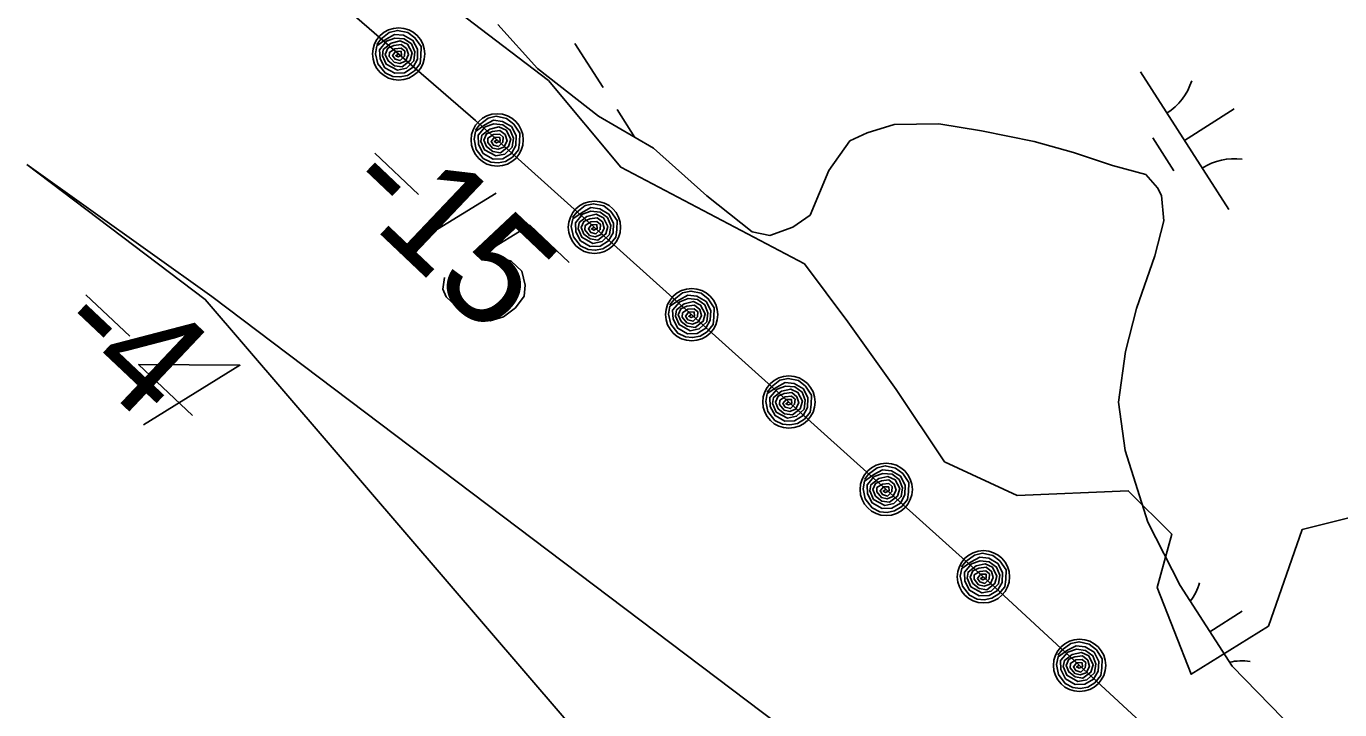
# Model space of a CAD drawing. Extents: x 3962991 to 3983549, y 181631 to 204078.
# Drawn here: x 3978273.5 to 3978675.2, y 190047.7 to 190256.9 of the extents above; entities that cross this region are included whole.
import ezdxf

# ---------------------------------------------------------------- set-up
doc = ezdxf.new("R2010")
doc.units = 0
for name, color, linetype in [('V-ANNO-MASK', 7, 'Continuous'), ('V-ANNO-MASK2', 7, 'Continuous'), ('V-RIVR-EDGE', 7, 'Continuous'), ('V-RIVR-RANG', 7, 'Continuous'), ('V-RRAP-FSHR', 7, 'Continuous'), ('V-TOPO-DPTH', 7, 'Continuous'), ('V-TOPO-MINR', 7, 'Continuous'), ('V-WETL-SWMP', 7, 'Continuous')]:
    doc.layers.add(name, color=color, linetype=linetype)

msp = doc.modelspace()

# ---------------------------------------------------------------- linework, layer by layer
at = {"layer": 'V-ANNO-MASK2'}
for p, q in [((3978380.13, 190218.12), (3978393.52, 190205.41)), ((3978417.21, 190205.83), (3978387.64, 190187.71)), ((3978291.79, 190174.78), (3978305.22, 190162.1))]:
    msp.add_line(p, q, dxfattribs=at)
for points in [[(3978439.59, 190184.59), (3978427.54, 190196.03), (3978413.58, 190187.45), (3978421.85, 190185.06), (3978425.11, 190181.97), (3978426.15, 190177.71), (3978425.86, 190174.34), (3978423.16, 190170.72), (3978419.5, 190168.02), (3978415.42, 190166.79), (3978410.75, 190167.23), (3978405.43, 190170.82), (3978401.99, 190174.09), (3978400.99, 190176.49), (3978401.46, 190180.05)], [(3978324.38, 190137.82), (3978307.89, 190153.4), (3978338.87, 190153.17), (3978309.35, 190134.97)]]:
    msp.add_lwpolyline(points, dxfattribs=at)
at = {"layer": 'V-RIVR-EDGE'}
msp.add_lwpolyline([(3978267.68, 190380.77), (3978294.28, 190352.69), (3978408.08, 190259.57), (3978433.21, 190240.36), (3978455.37, 190213.76), (3978511.54, 190184.2), (3978524.84, 190166.46), (3978539.62, 190145.77), (3978554.4, 190123.6), (3978576.57, 190113.26), (3978610.56, 190114.74), (3978623.86, 190101.43), (3978619.43, 190085.18), (3978629.77, 190058.57), (3978653.42, 190073.35), (3978663.77, 190102.91), (3978687.41, 190108.82)], dxfattribs=at)
at = {"layer": 'V-RRAP-FSHR'}
for points in [[(3978230.21, 190384.64), (3978410.97, 190228.08), (3978569.88, 190085.19), (3978817.65, 189855.89)], [(3978380.71, 190251.36), (3978381.98, 190253.01), (3978384.53, 190255.06), (3978387.04, 190255.67), (3978390.19, 190255.07), (3978392.41, 190253.43), (3978394.3, 190250.7), (3978394.26, 190247.79), (3978394.01, 190245.53), (3978392.26, 190243.29), (3978390.14, 190241.92), (3978387.83, 190241.44), (3978385.62, 190241.61), (3978383.26, 190242.73), (3978381.08, 190245.44), (3978380.35, 190248.54), (3978380.74, 190250.91), (3978383.6, 190252.96), (3978386.17, 190254.45), (3978388.95, 190254.17), (3978391.78, 190252.61), (3978393.24, 190249.88), (3978393.15, 190246.86), (3978391.85, 190244.38), (3978389.25, 190242.72), (3978386.28, 190242.59), (3978383.25, 190244.24), (3978381.75, 190246.98), (3978381.57, 190249.77), (3978383.71, 190252.37), (3978386.29, 190253.34), (3978389.13, 190253.13), (3978391.38, 190251.53), (3978392.41, 190249.09), (3978392.08, 190246.35), (3978389.84, 190244.16), (3978387.06, 190243.54), (3978383.61, 190245.33), (3978382.45, 190247.92), (3978382.73, 190249.81), (3978385.1, 190251.74), (3978387.89, 190252.46), (3978390.12, 190251.46), (3978391.56, 190248.78), (3978390.93, 190246.5), (3978388.54, 190244.54), (3978386.16, 190244.87), (3978384.22, 190246.35), (3978383.34, 190248.32), (3978384.13, 190250.22), (3978385.94, 190251.05), (3978388.22, 190251.4), (3978389.86, 190250.13), (3978390.45, 190248.27), (3978389.52, 190246.29), (3978387.74, 190245.58), (3978386.02, 190245.96), (3978384.57, 190247.64), (3978384.6, 190248.96), (3978386.26, 190250.08), (3978388.17, 190250.28), (3978389.28, 190249.36), (3978389.2, 190247.8), (3978387.91, 190246.44), (3978386.32, 190246.85), (3978385.58, 190247.96), (3978386.56, 190249.27), (3978388.21, 190249.24), (3978388.31, 190248.07), (3978387.29, 190247.56), (3978386.54, 190247.94), (3978387.41, 190248.5)], [(3978410.89, 190225.18), (3978412.2, 190226.8), (3978414.78, 190228.8), (3978417.3, 190229.37), (3978420.44, 190228.71), (3978422.62, 190227.02), (3978424.47, 190224.26), (3978424.38, 190221.35), (3978424.08, 190219.1), (3978422.29, 190216.89), (3978420.15, 190215.56), (3978417.83, 190215.12), (3978415.62, 190215.34), (3978413.28, 190216.5), (3978411.15, 190219.24), (3978410.48, 190222.36), (3978410.92, 190224.72), (3978413.81, 190226.72), (3978416.41, 190228.16), (3978419.18, 190227.83), (3978421.98, 190226.22), (3978423.39, 190223.46), (3978423.24, 190220.44), (3978421.9, 190217.99), (3978419.27, 190216.38), (3978416.29, 190216.3), (3978413.3, 190218.01), (3978411.85, 190220.77), (3978411.73, 190223.56), (3978413.91, 190226.12), (3978416.51, 190227.05), (3978419.34, 190226.78), (3978421.56, 190225.14), (3978422.54, 190222.69), (3978422.17, 190219.95), (3978419.88, 190217.8), (3978417.1, 190217.24), (3978413.68, 190219.09), (3978412.57, 190221.7), (3978412.88, 190223.58), (3978415.29, 190225.47), (3978418.09, 190226.14), (3978420.3, 190225.1), (3978421.69, 190222.39), (3978421.02, 190220.12), (3978418.6, 190218.21), (3978416.22, 190218.58), (3978414.31, 190220.09), (3978413.46, 190222.08), (3978414.29, 190223.97), (3978416.12, 190224.77), (3978418.4, 190225.08), (3978420.02, 190223.77), (3978420.58, 190221.9), (3978419.6, 190219.94), (3978417.82, 190219.27), (3978416.1, 190219.67), (3978414.68, 190221.38), (3978414.73, 190222.71), (3978416.42, 190223.79), (3978418.33, 190223.95), (3978419.42, 190223.02), (3978419.31, 190221.46), (3978418, 190220.12), (3978416.42, 190220.56), (3978415.7, 190221.68), (3978416.71, 190222.98), (3978418.35, 190222.92), (3978418.43, 190221.74), (3978417.4, 190221.25), (3978416.65, 190221.65), (3978417.54, 190222.19)], [(3978440.64, 190198.43), (3978441.94, 190200.05), (3978444.52, 190202.05), (3978447.04, 190202.62), (3978450.19, 190201.96), (3978452.37, 190200.27), (3978454.21, 190197.51), (3978454.12, 190194.61), (3978453.83, 190192.35), (3978452.04, 190190.15), (3978449.89, 190188.81), (3978447.57, 190188.38), (3978445.36, 190188.59), (3978443.02, 190189.75), (3978440.89, 190192.5), (3978440.23, 190195.61), (3978440.66, 190197.98), (3978443.56, 190199.97), (3978446.16, 190201.42), (3978448.93, 190201.09), (3978451.73, 190199.47), (3978453.14, 190196.71), (3978452.99, 190193.7), (3978451.65, 190191.24), (3978449.02, 190189.63), (3978446.04, 190189.56), (3978443.05, 190191.27), (3978441.6, 190194.03), (3978441.47, 190196.82), (3978443.65, 190199.38), (3978446.25, 190200.3), (3978449.09, 190200.04), (3978451.31, 190198.39), (3978452.29, 190195.94), (3978451.92, 190193.21), (3978449.63, 190191.05), (3978446.84, 190190.49), (3978443.43, 190192.34), (3978442.31, 190194.96), (3978442.63, 190196.84), (3978445.03, 190198.73), (3978447.84, 190199.39), (3978450.05, 190198.35), (3978451.43, 190195.65), (3978450.77, 190193.37), (3978448.34, 190191.46), (3978445.96, 190191.83), (3978444.06, 190193.35), (3978443.2, 190195.33), (3978444.04, 190197.22), (3978445.86, 190198.02), (3978448.14, 190198.33), (3978449.76, 190197.03), (3978450.32, 190195.15), (3978449.35, 190193.2), (3978447.56, 190192.52), (3978445.84, 190192.93), (3978444.42, 190194.63), (3978444.48, 190195.96), (3978446.16, 190197.05), (3978448.08, 190197.21), (3978449.16, 190196.27), (3978449.06, 190194.71), (3978447.74, 190193.38), (3978446.16, 190193.81), (3978445.44, 190194.93), (3978446.45, 190196.23), (3978448.09, 190196.17), (3978448.17, 190195), (3978447.14, 190194.51), (3978446.4, 190194.9), (3978447.28, 190195.45)], [(3978470.38, 190171.68), (3978471.68, 190173.31), (3978474.27, 190175.31), (3978476.79, 190175.88), (3978479.93, 190175.21), (3978482.11, 190173.53), (3978483.96, 190170.77), (3978483.86, 190167.86), (3978483.57, 190165.61), (3978481.78, 190163.4), (3978479.63, 190162.07), (3978477.31, 190161.63), (3978475.11, 190161.85), (3978472.77, 190163.01), (3978470.63, 190165.75), (3978469.97, 190168.86), (3978470.4, 190171.23), (3978473.3, 190173.23), (3978475.9, 190174.67), (3978478.67, 190174.34), (3978481.47, 190172.73), (3978482.88, 190169.96), (3978482.73, 190166.95), (3978481.39, 190164.5), (3978478.76, 190162.89), (3978475.78, 190162.81), (3978472.79, 190164.52), (3978471.34, 190167.28), (3978471.21, 190170.07), (3978473.4, 190172.63), (3978476, 190173.56), (3978478.83, 190173.29), (3978481.05, 190171.65), (3978482.03, 190169.19), (3978481.66, 190166.46), (3978479.37, 190164.31), (3978476.58, 190163.75), (3978473.17, 190165.6), (3978472.06, 190168.21), (3978472.37, 190170.09), (3978474.78, 190171.98), (3978477.58, 190172.65), (3978479.79, 190171.6), (3978481.18, 190168.9), (3978480.51, 190166.63), (3978478.08, 190164.72), (3978475.7, 190165.09), (3978473.8, 190166.6), (3978472.95, 190168.59), (3978473.78, 190170.48), (3978475.6, 190171.28), (3978477.89, 190171.58), (3978479.51, 190170.28), (3978480.06, 190168.41), (3978479.09, 190166.45), (3978477.3, 190165.77), (3978475.58, 190166.18), (3978474.17, 190167.89), (3978474.22, 190169.21), (3978475.9, 190170.3), (3978477.82, 190170.46), (3978478.91, 190169.53), (3978478.8, 190167.97), (3978477.48, 190166.63), (3978475.91, 190167.07), (3978475.19, 190168.19), (3978476.19, 190169.49), (3978477.83, 190169.43), (3978477.92, 190168.25), (3978476.89, 190167.76), (3978476.14, 190168.16), (3978477.02, 190168.7)], [(3978500.12, 190144.94), (3978501.43, 190146.56), (3978504.01, 190148.56), (3978506.53, 190149.13), (3978509.67, 190148.47), (3978511.85, 190146.78), (3978513.7, 190144.02), (3978513.61, 190141.12), (3978513.31, 190138.86), (3978511.52, 190136.65), (3978509.38, 190135.32), (3978507.06, 190134.89), (3978504.85, 190135.1), (3978502.51, 190136.26), (3978500.38, 190139.01), (3978499.71, 190142.12), (3978500.15, 190144.48), (3978503.04, 190146.48), (3978505.64, 190147.92), (3978508.41, 190147.6), (3978511.21, 190145.98), (3978512.62, 190143.22), (3978512.47, 190140.21), (3978511.13, 190137.75), (3978508.5, 190136.14), (3978505.52, 190136.07), (3978502.53, 190137.77), (3978501.08, 190140.54), (3978500.95, 190143.33), (3978503.14, 190145.89), (3978505.74, 190146.81), (3978508.57, 190146.55), (3978510.79, 190144.9), (3978511.77, 190142.45), (3978511.4, 190139.71), (3978509.11, 190137.56), (3978506.33, 190137), (3978502.91, 190138.85), (3978501.8, 190141.46), (3978502.11, 190143.35), (3978504.52, 190145.23), (3978507.32, 190145.9), (3978509.53, 190144.86), (3978510.92, 190142.15), (3978510.25, 190139.88), (3978507.83, 190137.97), (3978505.45, 190138.34), (3978503.54, 190139.86), (3978502.69, 190141.84), (3978503.52, 190143.73), (3978505.35, 190144.53), (3978507.63, 190144.84), (3978509.25, 190143.54), (3978509.81, 190141.66), (3978508.83, 190139.7), (3978507.05, 190139.03), (3978505.33, 190139.43), (3978503.91, 190141.14), (3978503.96, 190142.47), (3978505.65, 190143.55), (3978507.56, 190143.72), (3978508.65, 190142.78), (3978508.54, 190141.22), (3978507.23, 190139.89), (3978505.65, 190140.32), (3978504.93, 190141.44), (3978505.94, 190142.74), (3978507.58, 190142.68), (3978507.66, 190141.51), (3978506.63, 190141.02), (3978505.88, 190141.41), (3978506.77, 190141.96)], [(3978529.87, 190118.19), (3978531.17, 190119.82), (3978533.75, 190121.82), (3978536.27, 190122.39), (3978539.42, 190121.72), (3978541.6, 190120.04), (3978543.44, 190117.28), (3978543.35, 190114.37), (3978543.05, 190112.12), (3978541.27, 190109.91), (3978539.12, 190108.57), (3978536.8, 190108.14), (3978534.59, 190108.35), (3978532.25, 190109.51), (3978530.12, 190112.26), (3978529.46, 190115.37), (3978529.89, 190117.74), (3978532.79, 190119.74), (3978535.39, 190121.18), (3978538.16, 190120.85), (3978540.96, 190119.24), (3978542.37, 190116.47), (3978542.22, 190113.46), (3978540.88, 190111.01), (3978538.25, 190109.4), (3978535.27, 190109.32), (3978532.28, 190111.03), (3978530.83, 190113.79), (3978530.7, 190116.58), (3978532.88, 190119.14), (3978535.48, 190120.07), (3978538.32, 190119.8), (3978540.54, 190118.16), (3978541.52, 190115.7), (3978541.15, 190112.97), (3978538.86, 190110.82), (3978536.07, 190110.26), (3978532.66, 190112.11), (3978531.54, 190114.72), (3978531.86, 190116.6), (3978534.26, 190118.49), (3978537.07, 190119.15), (3978539.28, 190118.11), (3978540.66, 190115.41), (3978540, 190113.14), (3978537.57, 190111.23), (3978535.19, 190111.6), (3978533.29, 190113.11), (3978532.43, 190115.1), (3978533.27, 190116.99), (3978535.09, 190117.79), (3978537.37, 190118.09), (3978538.99, 190116.79), (3978539.55, 190114.92), (3978538.58, 190112.96), (3978536.79, 190112.28), (3978535.07, 190112.69), (3978533.65, 190114.39), (3978533.71, 190115.72), (3978535.39, 190116.81), (3978537.31, 190116.97), (3978538.39, 190116.03), (3978538.29, 190114.48), (3978536.97, 190113.14), (3978535.39, 190113.58), (3978534.67, 190114.7), (3978535.68, 190115.99), (3978537.32, 190115.94), (3978537.4, 190114.76), (3978536.37, 190114.27), (3978535.63, 190114.67), (3978536.51, 190115.21)], [(3978559.61, 190091.45), (3978560.91, 190093.07), (3978563.5, 190095.07), (3978566.02, 190095.64), (3978569.16, 190094.98), (3978571.34, 190093.29), (3978573.19, 190090.53), (3978573.09, 190087.62), (3978572.8, 190085.37), (3978571.01, 190083.16), (3978568.86, 190081.83), (3978566.54, 190081.39), (3978564.34, 190081.61), (3978562, 190082.77), (3978559.86, 190085.51), (3978559.2, 190088.63), (3978559.63, 190090.99), (3978562.53, 190092.99), (3978565.13, 190094.43), (3978567.9, 190094.1), (3978570.7, 190092.49), (3978572.11, 190089.73), (3978571.96, 190086.71), (3978570.62, 190084.26), (3978567.99, 190082.65), (3978565.01, 190082.58), (3978562.02, 190084.28), (3978560.57, 190087.04), (3978560.44, 190089.83), (3978562.63, 190092.39), (3978565.23, 190093.32), (3978568.06, 190093.05), (3978570.28, 190091.41), (3978571.26, 190088.96), (3978570.89, 190086.22), (3978568.6, 190084.07), (3978565.81, 190083.51), (3978562.4, 190085.36), (3978561.29, 190087.97), (3978561.6, 190089.85), (3978564.01, 190091.74), (3978566.81, 190092.41), (3978569.02, 190091.37), (3978570.41, 190088.66), (3978569.74, 190086.39), (3978567.31, 190084.48), (3978564.93, 190084.85), (3978563.03, 190086.37), (3978562.18, 190088.35), (3978563.01, 190090.24), (3978564.83, 190091.04), (3978567.12, 190091.35), (3978568.74, 190090.05), (3978569.29, 190088.17), (3978568.32, 190086.21), (3978566.53, 190085.54), (3978564.81, 190085.94), (3978563.4, 190087.65), (3978563.45, 190088.98), (3978565.13, 190090.06), (3978567.05, 190090.23), (3978568.14, 190089.29), (3978568.03, 190087.73), (3978566.71, 190086.39), (3978565.14, 190086.83), (3978564.42, 190087.95), (3978565.42, 190089.25), (3978567.06, 190089.19), (3978567.15, 190088.01), (3978566.12, 190087.52), (3978565.37, 190087.92), (3978566.25, 190088.46)], [(3978589.06, 190064.42), (3978590.38, 190066.03), (3978593, 190067.99), (3978595.52, 190068.53), (3978598.66, 190067.82), (3978600.81, 190066.1), (3978602.62, 190063.31), (3978602.48, 190060.41), (3978602.16, 190058.16), (3978600.34, 190055.98), (3978598.17, 190054.67), (3978595.85, 190054.27), (3978593.64, 190054.52), (3978591.32, 190055.71), (3978589.23, 190058.49), (3978588.61, 190061.61), (3978589.08, 190063.97), (3978592, 190065.93), (3978594.62, 190067.33), (3978597.39, 190066.96), (3978600.16, 190065.31), (3978601.53, 190062.53), (3978601.34, 190059.52), (3978599.96, 190057.08), (3978597.31, 190055.51), (3978594.33, 190055.48), (3978591.37, 190057.23), (3978589.95, 190060.01), (3978589.87, 190062.8), (3978592.09, 190065.33), (3978594.7, 190066.22), (3978597.53, 190065.91), (3978599.73, 190064.24), (3978600.67, 190061.77), (3978600.26, 190059.04), (3978597.94, 190056.92), (3978595.15, 190056.4), (3978591.76, 190058.3), (3978590.68, 190060.93), (3978591.02, 190062.8), (3978593.46, 190064.66), (3978596.27, 190065.28), (3978598.47, 190064.21), (3978599.81, 190061.49), (3978599.11, 190059.22), (3978596.66, 190057.35), (3978594.29, 190057.75), (3978592.4, 190059.3), (3978591.58, 190061.29), (3978592.44, 190063.17), (3978594.27, 190063.94), (3978596.56, 190064.22), (3978598.17, 190062.89), (3978598.69, 190061.01), (3978597.69, 190059.07), (3978595.9, 190058.42), (3978594.18, 190058.85), (3978592.79, 190060.57), (3978592.86, 190061.9), (3978594.56, 190062.96), (3978596.48, 190063.1), (3978597.55, 190062.14), (3978597.43, 190060.59), (3978596.09, 190059.27), (3978594.52, 190059.73), (3978593.81, 190060.86), (3978594.84, 190062.14), (3978596.48, 190062.06), (3978596.54, 190060.88), (3978595.51, 190060.41), (3978594.77, 190060.82), (3978595.66, 190061.35)]]:
    msp.add_lwpolyline(points, dxfattribs=at)
for centre in [(3978387.44, 190248.46), (3978417.56, 190222.15), (3978447.31, 190195.41), (3978477.05, 190168.66), (3978506.79, 190141.92), (3978536.54, 190115.17), (3978566.28, 190088.42), (3978595.68, 190061.31)]:
    msp.add_circle(centre, 8, dxfattribs=at)
at = {"layer": 'V-TOPO-DPTH'}
for points in [[(3978273.72, 190214.62), (3978328.27, 190173.35), (3978584.8, 189874), (3978629.5, 189824.36), (3978674.73, 189775.22)], [(3978922.95, 189675.32), (3978774.69, 189838.27), (3978330.32, 190174.19), (3978273.72, 190214.62)]]:
    msp.add_lwpolyline(points, dxfattribs=at)
at = {"layer": 'V-TOPO-MINR'}
msp.add_lwpolyline([(3978273.72, 190214.62), (3978328.27, 190173.35), (3978584.8, 189874), (3978629.5, 189824.36), (3978674.73, 189775.22)], dxfattribs=at)
at = {"layer": 'V-WETL-SWMP'}
for p, q in [((3978429.87, 190243.97), (3978417.75, 190257.43)), ((3978441.3, 190251.63), (3978449.93, 190238.16)), ((3978448.55, 190229.44), (3978429.87, 190243.97)), ((3978614.3, 190242.98), (3978641.28, 190200.88)), ((3978465.37, 190219.63), (3978448.55, 190229.44)), ((3978454.25, 190231.43), (3978459.7, 190222.93)), ((3978627.79, 190221.93), (3978642.94, 190231.64)), ((3978538.95, 190226.86), (3978530.67, 190224.34)), ((3978552.62, 190227.1), (3978538.95, 190226.86)), ((3978565.73, 190224.96), (3978552.62, 190227.1)), ((3978581.84, 190221.67), (3978565.73, 190224.96)), ((3978525.37, 190221.87), (3978518.98, 190212.84)), ((3978530.67, 190224.34), (3978525.37, 190221.87)), ((3978593.78, 190218.32), (3978581.84, 190221.67)), ((3978618.06, 190222.82), (3978624.53, 190212.71)), ((3978481.67, 190205.05), (3978465.37, 190219.63)), ((3978605.74, 190214.37), (3978593.78, 190218.32)), ((3978615.9, 190211.57), (3978605.74, 190214.37)), ((3978518.98, 190212.84), (3978513.28, 190199.07)), ((3978619.53, 190207.47), (3978615.9, 190211.57)), ((3978495.54, 190194), (3978481.67, 190205.05)), ((3978620.76, 190205.12), (3978619.53, 190207.47)), ((3978621.49, 190197.4), (3978620.76, 190205.12)), ((3978513.28, 190199.07), (3978508, 190195.41)), ((3978618.71, 190186.65), (3978621.49, 190197.4)), ((3978500.91, 190192.91), (3978495.54, 190194)), ((3978508, 190195.41), (3978500.91, 190192.91)), ((3978613.05, 190170.51), (3978618.71, 190186.65)), ((3978609.71, 190157.37), (3978613.05, 190170.51)), ((3978607.61, 190141.88), (3978609.71, 190157.37)), ((3978609.65, 190127.06), (3978607.61, 190141.88)), ((3978616.58, 190105.18), (3978609.65, 190127.06)), ((3978626.43, 190085.74), (3978616.58, 190105.18)), ((3978642.31, 190061.06), (3978626.43, 190085.74)), ((3978635.52, 190071.61), (3978645.36, 190077.92)), ((3978661.68, 190041.19), (3978642.31, 190061.06))]:
    msp.add_line(p, q, dxfattribs=at)
for centre, start, end in [((3978613.08, 190245.31), 301.8919, 343.4355), ((3978642.9, 190198.8), 81.8919, 123.4355), ((3978615.5, 190091.59), 322.7533, 343.4355), ((3978645.32, 190045.08), 81.8919, 102.4377)]:
    msp.add_arc(centre, 17.62, start, end, dxfattribs=at)

# ---------------------------------------------------------------- texts
at = {"layer": 'V-ANNO-MASK'}
for s, rotation, p in [('-15', 316.4883, (3978368.51, 190205.87)), ('-4', 316.6319, (3978280.2, 190162.5))]:
    msp.add_text(s, height=33.5, rotation=rotation, dxfattribs=at).set_placement(p)
at = {"layer": 'V-RIVR-RANG'}
for s, rotation, p in [('-15', 316.4883, (3978368.51, 190205.87)), ('-4', 316.6319, (3978280.2, 190162.5))]:
    msp.add_text(s, height=33.5, rotation=rotation, dxfattribs=at).set_placement(p)

doc.saveas('drawing.dxf')
